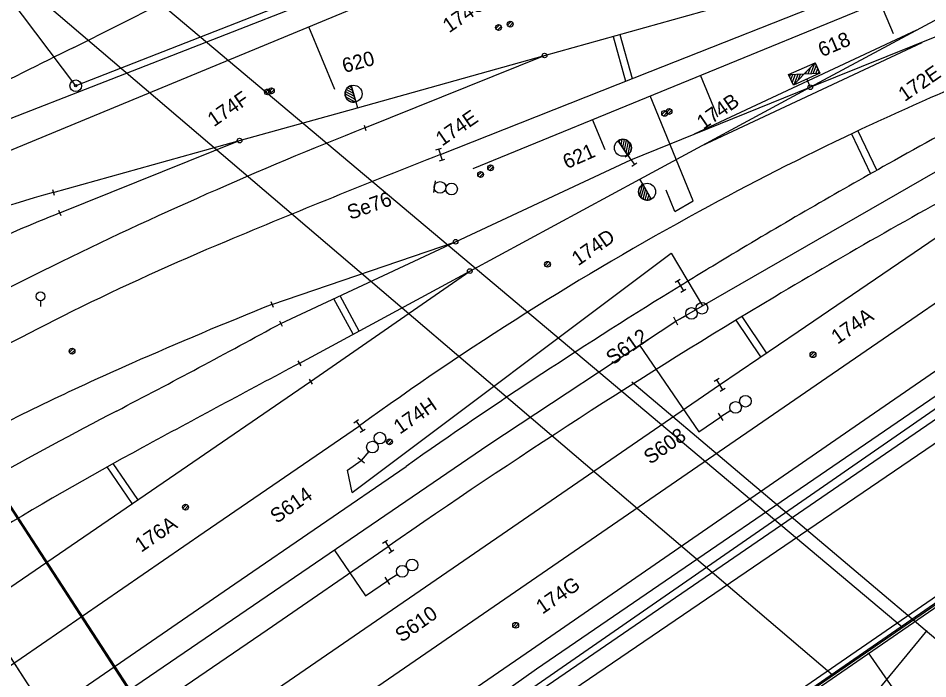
# Model space of a CAD drawing. Extents: x -469926 to -462499, y -1098642 to -1092733.
# Drawn here: x -467067.4 to -466989.3, y -1096546.9 to -1096490.2 of the extents above; entities that cross this region are included whole.
import ezdxf

# ---------------------------------------------------------------- set-up
doc = ezdxf.new("R2010")
doc.units = 0
for name, color, linetype in [('Vrstva 1', 7, 'Continuous'), ('Vrstva 11', 7, 'Continuous'), ('Vrstva 14', 7, 'Continuous'), ('Vrstva 16', 7, 'Continuous'), ('Vrstva 18', 7, 'Continuous'), ('Vrstva 24', 7, 'Continuous'), ('Vrstva 25', 7, 'Continuous'), ('Vrstva 4', 7, 'Continuous'), ('Vrstva 40', 7, 'Continuous'), ('Vrstva 44', 7, 'Continuous'), ('Vrstva 46', 7, 'Continuous'), ('Vrstva 50', 7, 'Continuous'), ('Vrstva 51', 7, 'Continuous'), ('Vrstva 6', 7, 'Continuous'), ('Vrstva 62', 7, 'Continuous'), ('Vrstva 7', 7, 'Continuous'), ('Vrstva 8', 7, 'Continuous'), ('Vrstva 9', 7, 'Continuous')]:
    doc.layers.add(name, color=color, linetype=linetype)

msp = doc.modelspace()

# ---------------------------------------------------------------- linework, layer by layer
at = {"layer": 'Vrstva 1'}
for p, q in [((-467007.5, -1096474.47), (-467062.48, -1096495.96)), ((-467062.48, -1096495.96), (-467076.14, -1096477.8)), ((-467037.646, -1096499.568), (-467022.223, -1096493.359)), ((-467063.86, -1096506.871), (-467048.411, -1096500.662)), ((-467045.627, -1096514.723), (-467029.854, -1096509.348))]:
    msp.add_line(p, q, dxfattribs=at)
for points in [[(-467167.164, -1096637.046), (-467163.287, -1096634.389), (-467136.623, -1096616.106), (-467108.285, -1096596.708), (-467080.532, -1096577.678), (-467053.773, -1096559.347), (-467026.078, -1096540.317), (-466997.974, -1096520.994), (-466980.547, -1096509.03), (-466965.416, -1096498.632), (-466944.367, -1096484.128), (-466930.676, -1096474.71), (-466916.987, -1096465.294), (-466908.209, -1096459.235), (-466894.487, -1096449.788), (-466880.77, -1096440.313), (-466860.055, -1096425.956), (-466843.78, -1096414.584), (-466831.286, -1096405.874)], [(-467164.364, -1096641.109), (-467162.11, -1096639.565), (-467133.642, -1096620.05), (-467105.539, -1096600.78), (-467077.472, -1096581.516), (-467051.053, -1096563.377), (-467023.345, -1096544.349), (-466995.175, -1096524.925), (-466965.957, -1096504.819), (-466962.922, -1096502.702), (-466952.678, -1096495.669), (-466938.742, -1096486.056), (-466916.507, -1096470.737), (-466870.198, -1096438.804), (-466856.492, -1096429.362), (-466842.809, -1096419.936), (-466829.128, -1096410.507)], [(-467043.281, -1096519.79), (-467028.64, -1096511.871), (-467014.026, -1096503.967), (-466999.401, -1096496.09), (-466984.784, -1096488.204), (-466964.508, -1096477.381), (-466949.87, -1096469.532), (-466935.227, -1096461.679), (-466925.965, -1096456.685), (-466911.346, -1096448.802)], [(-467167.164, -1096637.046), (-467163.287, -1096634.389), (-467136.623, -1096616.106), (-467108.285, -1096596.708), (-467080.532, -1096577.678), (-467053.773, -1096559.347), (-467026.078, -1096540.317), (-466997.974, -1096520.994), (-466980.547, -1096509.03), (-466965.416, -1096498.632), (-466944.367, -1096484.128), (-466930.676, -1096474.71), (-466916.987, -1096465.294), (-466908.209, -1096459.235), (-466894.487, -1096449.788)], [(-467044.869, -1096516.36), (-467029.854, -1096509.348), (-467014.8, -1096502.318), (-466999.401, -1096496.09), (-466983.973, -1096489.857), (-466959.2, -1096479.846), (-466939.167, -1096471.768), (-466923.743, -1096465.548)], [(-467031.166, -1096501.856), (-467013.14, -1096494.731), (-466996.162, -1096488.006), (-466980.733, -1096481.864), (-466965.295, -1096475.719), (-466949.87, -1096469.532)], [(-467062.649, -1096492.661), (-467051.389, -1096486.981), (-467040.154, -1096481.314)], [(-467064.412, -1096505.115), (-467048.411, -1096500.662), (-467038.273, -1096497.84), (-467022.223, -1096493.359), (-467006.22, -1096488.891), (-466996.764, -1096486.276), (-466980.733, -1096481.864)], [(-467169.804, -1096633.215), (-467166.459, -1096630.921), (-467139.234, -1096612.258), (-467110.842, -1096592.767), (-467083.126, -1096573.762), (-467056.39, -1096555.415), (-467028.689, -1096536.403), (-467007.191, -1096521.626), (-467000.454, -1096517.049), (-466982.569, -1096504.896), (-466968.949, -1096495.406)], [(-467181.383, -1096616.411), (-467168.476, -1096607.53), (-467116.973, -1096572.257), (-467105.861, -1096564.914), (-467089.113, -1096553.389), (-467074.447, -1096543.333), (-467054.435, -1096529.639), (-467042.319, -1096521.35), (-467028.64, -1096511.871)], [(-467178.188, -1096621.048), (-467165.412, -1096612.238), (-467113.634, -1096576.655), (-467101.671, -1096568.711), (-467086.306, -1096558.164), (-467067.165, -1096545.089), (-467051.441, -1096534.288), (-467038.12, -1096525.155)], [(-467175.276, -1096625.274), (-467162.711, -1096616.61), (-467110.151, -1096580.542), (-467082.883, -1096562.134), (-467048.806, -1096538.716), (-467034.115, -1096528.635)], [(-467172.562, -1096629.213), (-467169.188, -1096626.902), (-467141.131, -1096607.679), (-467113.622, -1096588.87), (-467085.759, -1096569.811), (-467057.149, -1096550.235), (-467046.04, -1096542.651), (-467035.645, -1096535.512)]]:
    msp.add_lwpolyline(points, dxfattribs=at)
for centre, radius, start, end in [((-466798.728, -1096827.293), 434.503, 127.65866, 132.78723), ((-466739.333, -1097147.296), 730.123, 116.284183, 117.054694), ((-466683.981, -1097054.067), 631.948, 117.442069, 119.244178), ((-466898.957, -1096703.546), 225.358, 113.13757, 115.39331), ((-466902.746, -1096840.823), 366.951, 111.5692, 116.16314), ((-466879.591, -1096744.342), 270.518, 115.39331, 118.56778), ((-466673.423, -1097410.575), 976.601, 111.488461, 112.653408), ((-466737.983, -1096957.616), 521.409, 119.24418, 120.94525), ((-466745.815, -1096943.795), 500.517, 118.35498, 120.8505), ((-467005.426, -1096711.766), 214.905, 105.93079, 109.58531), ((-466987.307, -1096696.103), 204.13, 112.02555, 116.45281), ((-466880.192, -1096743.237), 269.26, 118.56778, 125.91076), ((-466961.641, -1096719.992), 228.287, 112.65341, 116.30747), ((-466764.606, -1096913.212), 469.635, 120.94525, 121.57952), ((-466948.319, -1096748.056), 263.594, 116.16314, 119.06619), ((-466771.399, -1096902.161), 456.664, 121.57952, 125.12029), ((-466712.482, -1096999.601), 565.52, 120.8505, 124.85104), ((-466895.706, -1096887.814), 402.086, 111.89194, 113.75668), ((-466963.295, -1096716.646), 224.555, 116.30747, 119.63815), ((-467437.685, -1095796.351), 820.194, 297.498583, 298.615617), ((-466959.846, -1096742.092), 242.873, 113.75668, 117.47339), ((-466312.258, -1097898.349), 1560.391, 117.936119, 118.497303), ((-466859.475, -1096907.15), 432.084, 117.49858, 119.17241), ((-466905.752, -1096805.147), 316.475, 118.4973, 124.22176)]:
    msp.add_arc(centre, radius, start, end, dxfattribs=at)
at = {"layer": 'Vrstva 11'}
for p, q in [((-467026.4, -1096491.05), (-467026.078, -1096490.727)), ((-467026.27, -1096491.185), (-467025.943, -1096490.858)), ((-467025.4, -1096490.763), (-467025.078, -1096490.44)), ((-467025.27, -1096490.898), (-467024.943, -1096490.57)), ((-467046.242, -1096496.582), (-467045.918, -1096496.259)), ((-467045.908, -1096496.491), (-467045.586, -1096496.168)), ((-467045.778, -1096496.626), (-467045.451, -1096496.298)), ((-467046.112, -1096496.717), (-467045.784, -1096496.39)), ((-467012.144, -1096498.419), (-467011.82, -1096498.096)), ((-467012.014, -1096498.554), (-467011.686, -1096498.226)), ((-467011.76, -1096498.259), (-467011.438, -1096497.936)), ((-467011.63, -1096498.394), (-467011.303, -1096498.066)), ((-467027.942, -1096503.67), (-467027.618, -1096503.347)), ((-467027.084, -1096503.098), (-467026.762, -1096502.775)), ((-467026.954, -1096503.233), (-467026.627, -1096502.906)), ((-467027.812, -1096503.805), (-467027.484, -1096503.478)), ((-467022.198, -1096511.376), (-467021.874, -1096511.053)), ((-467022.068, -1096511.511), (-467021.74, -1096511.184)), ((-467063.03, -1096518.836), (-467062.706, -1096518.513)), ((-467062.9, -1096518.971), (-467062.572, -1096518.644)), ((-466999.398, -1096519.135), (-466999.076, -1096518.812)), ((-466999.268, -1096519.27), (-466998.941, -1096518.942)), ((-467035.766, -1096526.622), (-467035.442, -1096526.299)), ((-467035.636, -1096526.757), (-467035.308, -1096526.43)), ((-467053.28, -1096532.222), (-467052.956, -1096531.899)), ((-467053.15, -1096532.357), (-467052.822, -1096532.03)), ((-467024.93, -1096542.366), (-467024.608, -1096542.043)), ((-467024.8, -1096542.501), (-467024.473, -1096542.174))]:
    msp.add_line(p, q, dxfattribs=at)
for centre in [(-467026.17, -1096490.958), (-467025.17, -1096490.671), (-467046.011, -1096496.49), (-467045.678, -1096496.399), (-467011.913, -1096498.327), (-467011.53, -1096498.167), (-467027.711, -1096503.578), (-467026.854, -1096503.006), (-467021.967, -1096511.284), (-467062.799, -1096518.744), (-466999.168, -1096519.043), (-467035.535, -1096526.53), (-467053.049, -1096532.13), (-467024.7, -1096542.274)]:
    msp.add_circle(centre, 0.25, dxfattribs=at)
at = {"layer": 'Vrstva 14'}
msp.add_line((-466989.396, -1096542.724), (-467000.514, -1096556.239), dxfattribs=at)
at = {"layer": 'Vrstva 16'}
for p, q in [((-467065.505, -1096514.416), (-467065.504, -1096514.916)), ((-467014.733, -1096521.387), (-466977.327, -1096552.978))]:
    msp.add_line(p, q, dxfattribs=at)
msp.add_circle((-467065.505, -1096514.037), 0.378, dxfattribs=at)
at = {"layer": 'Vrstva 18'}
for p, q in [((-467031.554, -1096501.453), (-467031.077, -1096501.304)), ((-467031.316, -1096501.379), (-467031.016, -1096502.333)), ((-467015.294, -1096502.058), (-467014.889, -1096501.766)), ((-467031.255, -1096502.408), (-467030.778, -1096502.259)), ((-467015.091, -1096501.912), (-467014.509, -1096502.724)), ((-467014.8, -1096502.318), (-467014.8, -1096502.318)), ((-467014.711, -1096502.87), (-467014.306, -1096502.578)), ((-467011.012, -1096512.816), (-467010.58, -1096512.565)), ((-467010.796, -1096512.69), (-467010.294, -1096513.556)), ((-467010.51, -1096513.681), (-467010.078, -1096513.43)), ((-467007.661, -1096521.324), (-467007.232, -1096521.069)), ((-467007.446, -1096521.197), (-467006.936, -1096522.055)), ((-467007.15, -1096522.183), (-467006.721, -1096521.928)), ((-467038.61, -1096524.884), (-467038.198, -1096524.601)), ((-467038.404, -1096524.743), (-467037.836, -1096525.567)), ((-467038.042, -1096525.709), (-467037.63, -1096525.426)), ((-467036.124, -1096535.222), (-467035.701, -1096534.955)), ((-467035.912, -1096535.089), (-467035.378, -1096535.935)), ((-467035.589, -1096536.069), (-467035.166, -1096535.802))]:
    msp.add_line(p, q, dxfattribs=at)
at = {"layer": 'Vrstva 24'}
for p, q in [((-467031.623, -1096504.117), (-467031.761, -1096505.107)), ((-467010.776, -1096516.502), (-467011.11, -1096515.828)), ((-467010.049, -1096515.722), (-467010.945, -1096516.166)), ((-467006.878, -1096524.693), (-467007.281, -1096524.057)), ((-467006.236, -1096523.84), (-467007.081, -1096524.376)), ((-467037.321, -1096527.359), (-467037.961, -1096528.128)), ((-467037.67, -1096528.367), (-467038.249, -1096527.886)), ((-467035.501, -1096538.765), (-467035.906, -1096538.133)), ((-467034.863, -1096537.91), (-467035.705, -1096538.45))]:
    msp.add_line(p, q, dxfattribs=at)
for centre, radius in [((-467062.48, -1096495.96), 0.5), ((-467062.48, -1096495.96), 0.1), ((-467031.197, -1096504.681), 0.5), ((-467030.207, -1096504.82), 0.5), ((-467009.601, -1096515.5), 0.5), ((-467008.705, -1096515.057), 0.5), ((-467004.969, -1096523.038), 0.5), ((-467005.814, -1096523.573), 0.5), ((-467036.361, -1096526.207), 0.5), ((-467037.001, -1096526.975), 0.5), ((-467033.601, -1096537.1), 0.5), ((-467034.442, -1096537.64), 0.5)]:
    msp.add_circle(centre, radius, dxfattribs=at)
at = {"layer": 'Vrstva 4'}
for p, q in [((-467036.38, -1096580.97), (-467094.45, -1096491.62)), ((-467100.06, -1096495.86), (-467042.13, -1096584.98))]:
    msp.add_line(p, q, dxfattribs=at)
at = {"layer": 'Vrstva 40'}
msp.add_lwpolyline([(-467003.342, -1096550.479), (-466982.263, -1096535.938)], dxfattribs=at)
at = {"layer": 'Vrstva 44'}
for p, q in [((-467026.071, -1096484.112), (-467072.473, -1096503.333)), ((-467028.34, -1096503.059), (-466989.644, -1096487.166)), ((-466992.266, -1096491.511), (-466993.415, -1096488.715)), ((-467040.222, -1096496.288), (-467042.455, -1096490.899)), ((-467010.942, -1096516.164), (-466973.355, -1096494.533)), ((-467007.348, -1096498.656), (-467008.831, -1096495.046)), ((-467009.444, -1096505.844), (-467013.15, -1096496.82)), ((-467017.027, -1096501.447), (-467018.093, -1096498.851)), ((-467011.033, -1096506.746), (-467011.777, -1096504.934)), ((-467011.033, -1096506.746), (-467009.444, -1096505.844)), ((-467038.733, -1096530.863), (-467011.344, -1096510.328)), ((-467011.344, -1096510.328), (-467008.662, -1096514.852)), ((-467031.629, -1096570.279), (-466951.335, -1096515.084)), ((-467027.009, -1096526.748), (-467010.942, -1096516.164)), ((-467014.078, -1096518.23), (-467008.964, -1096525.672)), ((-467008.964, -1096525.672), (-467007.081, -1096524.376)), ((-467082.206, -1096564.418), (-467027.009, -1096526.748)), ((-467039.155, -1096528.949), (-467037.958, -1096528.125)), ((-467038.733, -1096530.863), (-467039.155, -1096528.949)), ((-467040.288, -1096535.81), (-467037.585, -1096539.744)), ((-467037.585, -1096539.744), (-467035.702, -1096538.448))]:
    msp.add_line(p, q, dxfattribs=at)
at = {"layer": 'Vrstva 46'}
for p, q in [((-467022.906, -1096546.022), (-466937.829, -1096487.793)), ((-467064.836, -1096575.425), (-467022.906, -1096546.022))]:
    msp.add_line(p, q, dxfattribs=at)
at = {"layer": 'Vrstva 50'}
msp.add_line((-467070.853, -1096499.824), (-467028.06, -1096483.142), dxfattribs=at)
at = {"layer": 'Vrstva 51'}
msp.add_line((-467067.719, -1096580.41), (-466960.58, -1096507.503), dxfattribs=at)
at = {"layer": 'Vrstva 6'}
for p, q in [((-466991.505, -1096542.435), (-467107.063, -1096445.29)), ((-466997.522, -1096546.526), (-467112.206, -1096448.731)), ((-467035.611, -1096581.836), (-467120.303, -1096451.876)), ((-467041.626, -1096585.742), (-467126.139, -1096455.655))]:
    msp.add_line(p, q, dxfattribs=at)
msp.add_lwpolyline([(-467003.636, -1096550.119), (-466982.479, -1096535.555), (-466982.139, -1096536.049), (-467003.296, -1096550.613)], close=True, dxfattribs=at)
at = {"layer": 'Vrstva 62'}
for p, q in [((-467015.757, -1096491.554), (-467014.698, -1096495.347)), ((-467016.335, -1096491.715), (-467015.259, -1096495.569)), ((-466995.852, -1096500.081), (-466994.223, -1096503.514)), ((-466995.31, -1096499.824), (-466993.699, -1096503.219)), ((-467038.67, -1096517.296), (-467040.324, -1096514.238)), ((-467038.142, -1096517.011), (-467039.78, -1096513.983)), ((-467003.147, -1096518.878), (-467005.26, -1096515.768)), ((-467003.643, -1096519.215), (-467005.773, -1096516.079)), ((-467057.631, -1096531.826), (-467059.781, -1096528.684)), ((-467057.136, -1096531.487), (-467059.254, -1096528.391))]:
    msp.add_line(p, q, dxfattribs=at)
for points in [[(-467574.068, -1096925.089), (-467515.983, -1096885.835), (-467488.759, -1096867.136), (-467461.537, -1096848.448), (-467430.948, -1096827.434), (-467403.608, -1096809.027), (-467342.282, -1096766.57), (-467297.269, -1096735.739), (-467268.347, -1096716.078), (-467245.303, -1096699.974), (-467216.916, -1096680.922), (-467188.083, -1096660.729), (-467133.342, -1096623.427), (-467074.289, -1096582.952), (-466962.318, -1096505.44), (-466913.49, -1096472.162), (-466857.829, -1096433.813), (-466817.26, -1096406.011), (-466762.14, -1096367.775), (-466734.946, -1096348.869)], [(-467186.992, -1096660.664), (-467133.7, -1096624.426), (-467073.578, -1096582.789), (-466913.794, -1096473.251), (-466857.452, -1096434.244), (-466817.886, -1096406.798), (-466762.656, -1096368.481), (-466734.1, -1096349.919)]]:
    msp.add_lwpolyline(points, dxfattribs=at)
at = {"layer": 'Vrstva 7'}
msp.add_line((-466994.437, -1096544.642), (-466960.702, -1096592.728), dxfattribs=at)
at = {"layer": 'Vrstva 8'}
for p, q in [((-467009.334, -1096500.091), (-466990.256, -1096491.162)), ((-467008.741, -1096501.122), (-466989.803, -1096492.246)), ((-466999.799, -1096494.939), (-466999.727, -1096494.75)), ((-466999.582, -1096494.931), (-466999.373, -1096494.385)), ((-466999.364, -1096494.921), (-466999.02, -1096494.02)), ((-466999.146, -1096494.913), (-466998.876, -1096494.204)), ((-466998.929, -1096494.904), (-466998.76, -1096494.462)), ((-466998.712, -1096494.895), (-466998.645, -1096494.72)), ((-467001.176, -1096495.186), (-467001.102, -1096494.992)), ((-467001.06, -1096495.444), (-467000.885, -1096494.984)), ((-467000.945, -1096495.702), (-467000.668, -1096494.975)), ((-467000.784, -1096495.843), (-467000.45, -1096494.966)), ((-467000.431, -1096495.478), (-467000.233, -1096494.957)), ((-467000.078, -1096495.113), (-467000.015, -1096494.948)), ((-466999.707, -1096495.399), (-466999.401, -1096496.09)), ((-467038.628, -1096496.633), (-467039.262, -1096496.288)), ((-467038.703, -1096496.379), (-467039.148, -1096496.136)), ((-467038.778, -1096496.125), (-467038.987, -1096496.01)), ((-467038.417, -1096497.346), (-467038.831, -1096495.942)), ((-467038.831, -1096495.942), (-467038.418, -1096497.346)), ((-467038.477, -1096497.142), (-467039.355, -1096496.664)), ((-467038.552, -1096496.888), (-467039.332, -1096496.463)), ((-467038.473, -1096497.358), (-467039.307, -1096496.904)), ((-467038.418, -1096497.346), (-467038.417, -1096497.346)), ((-467038.417, -1096497.346), (-467038.273, -1096497.84)), ((-467037.721, -1096499.329), (-467037.571, -1096499.807)), ((-467015.087, -1096501.89), (-467015.898, -1096500.672)), ((-467015.898, -1096500.672), (-467015.086, -1096501.89)), ((-467015.793, -1096500.83), (-467015.746, -1096500.597)), ((-467015.645, -1096501.051), (-467015.546, -1096500.553)), ((-467015.498, -1096501.272), (-467015.357, -1096500.564)), ((-467015.352, -1096501.493), (-467015.177, -1096500.622)), ((-467015.205, -1096501.714), (-467015.008, -1096500.734)), ((-467015.042, -1096501.856), (-467014.855, -1096500.925)), ((-467015.086, -1096501.89), (-467015.087, -1096501.89)), ((-467015.087, -1096501.891), (-467014.8, -1096502.318)), ((-467013.772, -1096504.415), (-467014.026, -1096503.967)), ((-467064.478, -1096504.874), (-467064.346, -1096505.356)), ((-467013.82, -1096504.446), (-467014.076, -1096505.36)), ((-467013.668, -1096504.6), (-467013.938, -1096505.562)), ((-467013.538, -1096504.831), (-467013.778, -1096505.686)), ((-467013.773, -1096504.415), (-467013.772, -1096504.415)), ((-467013.055, -1096505.691), (-467013.773, -1096504.415)), ((-467013.772, -1096504.415), (-467013.055, -1096505.691)), ((-467013.409, -1096505.063), (-467013.603, -1096505.758)), ((-467013.279, -1096505.294), (-467013.415, -1096505.783)), ((-467013.148, -1096505.525), (-467013.213, -1096505.755)), ((-467063.951, -1096506.639), (-467063.769, -1096507.103)), ((-467045.722, -1096514.492), (-467045.532, -1096514.954)), ((-467044.985, -1096516.138), (-467044.753, -1096516.582)), ((-467043.404, -1096519.573), (-467043.158, -1096520.007)), ((-467042.449, -1096521.137), (-467042.189, -1096521.563))]:
    msp.add_line(p, q, dxfattribs=at)
msp.add_lwpolyline([(-467001.26, -1096494.999), (-466998.978, -1096493.977), (-466998.569, -1096494.889), (-467000.851, -1096495.911)], close=True, dxfattribs=at)
for points in [[(-466998.978, -1096493.977), (-466999.915, -1096494.944), (-466998.569, -1096494.889), (-466998.978, -1096493.977)], [(-467001.26, -1096494.999), (-466999.915, -1096494.944), (-467000.851, -1096495.911), (-467001.26, -1096494.999)]]:
    msp.add_lwpolyline(points, dxfattribs=at)
for centre, radius in [((-467022.223, -1096493.359), 0.2), ((-467038.626, -1096496.641), 0.731), ((-466999.401, -1096496.09), 0.2), ((-467048.411, -1096500.662), 0.2), ((-467015.494, -1096501.278), 0.731), ((-467013.413, -1096505.057), 0.731), ((-467029.854, -1096509.348), 0.2), ((-467028.64, -1096511.871), 0.2)]:
    msp.add_circle(centre, radius, dxfattribs=at)
for centre, start, end in [((-467038.624, -1096496.644), 106.4361, 286.39695), ((-467015.492, -1096501.282), 303.69558, 123.65643), ((-467013.414, -1096505.053), 119.37077, 299.33162)]:
    msp.add_arc(centre, 0.732, start, end, dxfattribs=at)

# ---------------------------------------------------------------- texts
at = {"layer": 'Vrstva 11'}
for s, p in [('174C', (-467030.42, -1096491.464)), ('172E', (-466991.292, -1096497.362)), ('174F', (-467050.614, -1096499.525)), ('174B', (-467008.596, -1096499.765)), ('174E', (-467031.02, -1096501.185)), ('174D', (-467019.341, -1096511.469)), ('174A', (-466997.056, -1096518.194)), ('174H', (-467034.645, -1096525.915)), ('176A', (-467056.86, -1096536.057)), ('174G', (-467022.407, -1096541.368))]:
    msp.add_text(s, height=1.25, rotation=34.56925, dxfattribs=at).set_placement(p)
at = {"layer": 'Vrstva 25'}
for s, rotation, p in [('Se76', 19.48544, (-467038.903, -1096507.48)), ('S612', 35.17292, (-467016.383, -1096519.987)), ('S608', 35.17292, (-467013.145, -1096528.509)), ('S614', 35.17292, (-467045.226, -1096533.585)), ('S610', 35.17292, (-467034.49, -1096543.79))]:
    msp.add_text(s, height=1.25, rotation=rotation, dxfattribs=at).set_placement(p)
at = {"layer": 'Vrstva 9'}
for s, rotation, p in [('618', 23.04045, (-466998.397, -1096493.516)), ('620', 15.28169, (-467039.408, -1096494.871)), ('621', 23.79609, (-467020.306, -1096503.129))]:
    msp.add_text(s, height=1.25, rotation=rotation, dxfattribs=at).set_placement(p)

doc.saveas('drawing.dxf')
